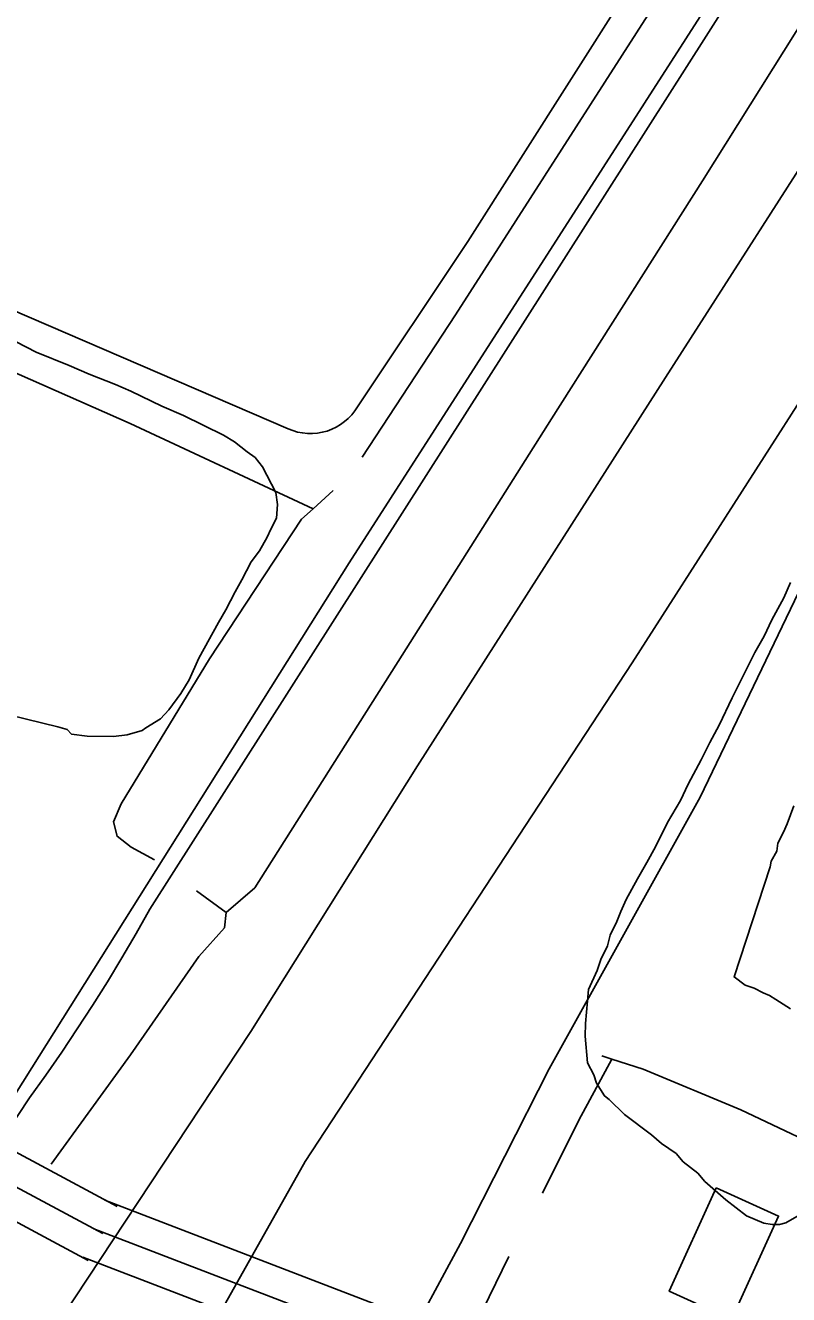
# Model space of a CAD drawing. Extents: x 3297735 to 3335592, y 670436 to 695807.
# Drawn here: x 3307370 to 3307745, y 684124 to 684747 of the extents above; entities that cross this region are included whole.
import ezdxf

# ---------------------------------------------------------------- set-up
doc = ezdxf.new("R2010")
doc.units = 0
for name, color, linetype in [('V-BLDG-OTLN', 7, 'Continuous'), ('V-DTCH-CNTR', 7, 'Continuous'), ('V-RAIL-TRAK', 7, 'Continuous'), ('V-ROAD-CNTR', 7, 'Continuous'), ('V-SITE-VEGE', 7, 'Continuous'), ('V-TOPO-SHOR', 7, 'Continuous')]:
    doc.layers.add(name, color=color, linetype=linetype)

msp = doc.modelspace()

# ---------------------------------------------------------------- linework, layer by layer
at = {"layer": 'V-BLDG-OTLN'}
msp.add_lwpolyline([(3307709.03, 684176.72), (3307685.99, 684126.02), (3307716.52, 684112.15), (3307739.56, 684162.85)], close=True, dxfattribs=at)
at = {"layer": 'V-DTCH-CNTR'}
msp.add_lwpolyline([(3306678.89, 684901.4), (3307006.63, 684758.5), (3307299.56, 684634.8), (3307499.14, 684548.8), (3307501.41, 684547.9), (3307503.76, 684547.21), (3307506.16, 684546.74), (3307508.58, 684546.49), (3307511.03, 684546.46), (3307513.46, 684546.66), (3307515.87, 684547.08), (3307518.23, 684547.71), (3307520.52, 684548.56), (3307522.73, 684549.61), (3307524.82, 684550.86), (3307526.8, 684552.3), (3307528.64, 684553.91), (3307530.32, 684555.68), (3307531.83, 684557.6), (3307587.22, 684640.62), (3307714.94, 684841.4), (3307829.42, 685026.71), (3307972.19, 685249.02), (3308082.2, 685423.96)], dxfattribs=at)
at = {"layer": 'V-RAIL-TRAK'}
for points in [[(3307431.39, 684313.24), (3307556.21, 684509.21), (3307744.35, 684804.49), (3307921.62, 685082.18), (3308109.78, 685379.23), (3308378.4, 685799.28), (3308581.46, 686117.98)], [(3307342.33, 684174.84), (3307350.12, 684187.19), (3307361.14, 684204.08), (3307372.34, 684220.84), (3307380.32, 684232), (3307388.12, 684243.28), (3307395.77, 684254.67), (3307403.24, 684266.17), (3307410.54, 684277.78), (3307417.66, 684289.5), (3307424.61, 684301.32), (3307431.39, 684313.24)]]:
    msp.add_lwpolyline(points, dxfattribs=at)
at = {"layer": 'V-ROAD-CNTR'}
for points in [[(3307408.22, 684154.36), (3307297.54, 684213.67), (3306973.22, 684342.3), (3306590.83, 684512.79), (3306153.22, 684698.26), (3305848.97, 684834.14), (3305429.21, 685019.88), (3305065.73, 685180.67), (3304903.35, 685258.88), (3304500.5, 685415.98), (3304280.27, 685518.77), (3304270.55, 685534.67), (3304263.32, 685546.5), (3304255.61, 685563.93), (3304258.74, 685582.97), (3304268.35, 685612.17), (3304386.99, 685867.09)], [(3307415.3, 684167.58), (3307303.87, 684227.3), (3306979.04, 684356.13), (3306596.81, 684526.55), (3306159.2, 684712.01), (3305855.07, 684847.84), (3305435.28, 685033.59), (3305072.02, 685194.29), (3304909.34, 685272.64), (3304506.4, 685429.78), (3304290.71, 685530.45), (3304283.34, 685542.5), (3304276.63, 685553.47), (3304271.14, 685565.91), (3304273.35, 685579.39), (3304282.32, 685606.65), (3304394.64, 685847.98)], [(3307401.13, 684141.13), (3307291.21, 684200.05), (3306967.4, 684328.47), (3306584.85, 684499.04), (3306147.23, 684684.5), (3305842.88, 684820.43), (3305423.14, 685006.16), (3305059.44, 685167.05), (3304897.36, 685245.11), (3304494.59, 685402.18), (3304269.83, 685507.09), (3304257.75, 685526.85), (3304248.85, 685541.4)], [(3306814.19, 683347.98), (3307001.23, 683642.45), (3307219.6, 683988.55), (3307365.52, 684222.75), (3307529.12, 684483.11), (3307756.32, 684836.98), (3307989.69, 685203.47), (3308196.33, 685525.28)], [(3308257.24, 685475.4), (3308056.16, 685159.95), (3307860.96, 684849.85), (3307684.09, 684574.01), (3307562.48, 684383.61), (3307480.85, 684253.39), (3307363.97, 684076.51), (3307247, 683899.29), (3307169.53, 683773.38), (3307052.44, 683589.59), (3306935.72, 683397.47), (3306821.52, 683219.58)], [(3308374.14, 685384.16), (3308315.88, 685291.56), (3308221.57, 685144.42), (3308134.24, 685013.38), (3308037, 684875.38), (3307977.48, 684793.52), (3307880.55, 684665.16), (3307812.52, 684573.08), (3307753.43, 684477.01), (3307701.18, 684368.3), (3307627.05, 684234.98), (3307583.69, 684149.41), (3307525.09, 684040.95), (3307390.41, 683836.66), (3307221.64, 683579.93), (3307075.86, 683344.05), (3306969.52, 683182.78), (3306796.78, 682899.7)], [(3306824.47, 683104.14), (3306933.16, 683263.02), (3307017.52, 683402.29), (3307080.98, 683508.12), (3307222.3, 683735.36), (3307334.53, 683911.17), (3307449.31, 684086.17), (3307507.44, 684189.62), (3307667.75, 684434.09), (3307767.57, 684589.6), (3307879.24, 684760.04), (3308015.17, 684980.16), (3308174.91, 685226.05), (3308263.49, 685367.6)], [(3308894.56, 683528.55), (3308866.82, 683539.75), (3308601.85, 683652.2), (3308338.86, 683766.73), (3308097.17, 683877.77), (3307893.82, 683972.35), (3307693.66, 684052.13), (3307604.72, 684095.59), (3307409.3, 684170.66)], [(3309959.98, 683051.25), (3309565.71, 683223.42), (3309383.33, 683300.04), (3309182.45, 683393.39), (3308939.9, 683494.05), (3308861.08, 683525.89), (3308595.92, 683638.42), (3308332.73, 683753.03), (3308090.87, 683864.15), (3307887.87, 683958.57), (3307687.58, 684038.4), (3307598.72, 684081.83), (3307403.92, 684156.66)], [(3309953.98, 683037.51), (3309559.8, 683209.64), (3309377.26, 683286.32), (3309176.42, 683379.66), (3308934.22, 683480.17), (3308855.34, 683512.03), (3308590, 683624.63), (3308326.61, 683739.34), (3308084.58, 683850.54), (3307881.93, 683944.79), (3307681.5, 684024.68), (3307592.73, 684068.06), (3307398.54, 684142.66)]]:
    msp.add_lwpolyline(points, dxfattribs=at)
at = {"layer": 'V-SITE-VEGE'}
for points in [[(3307365.86, 684591.35), (3307375.65, 684586.29), (3307391.71, 684579.81), (3307401.52, 684575.65), (3307414.46, 684570.54), (3307422.04, 684567.31), (3307437.18, 684559.94), (3307447.89, 684555.31), (3307467.48, 684545.65), (3307472.82, 684542.44), (3307479.04, 684537.43), (3307483.04, 684534.68), (3307486.56, 684530.15), (3307493.12, 684517.51), (3307493.94, 684511.68), (3307493.41, 684504.96), (3307490.65, 684499.61), (3307488.8, 684495.6), (3307485.13, 684488.92), (3307481.03, 684483.6), (3307476.43, 684474.69), (3307473.21, 684468.9), (3307468.62, 684460), (3307464.95, 684453.77), (3307455.31, 684436.41), (3307450.68, 684425.71), (3307446.56, 684419.03), (3307440.63, 684411.04), (3307436.54, 684406.61), (3307429.31, 684402.22), (3307427.5, 684400.9), (3307420.29, 684398.75), (3307413.56, 684397.94), (3307400.56, 684398.11), (3307392.95, 684399.11), (3307390.74, 684401.38), (3307386.27, 684402.78), (3307339.35, 684414.15)], [(3307755.33, 684166.65), (3307743.14, 684159.63), (3307739.98, 684158.77), (3307736.4, 684158.82), (3307732.37, 684159.32), (3307723.9, 684163.02), (3307713.69, 684170.77), (3307703.5, 684179.87), (3307699.96, 684183.95), (3307692.86, 684189.42), (3307689.33, 684193.5), (3307682.22, 684198.53), (3307677.34, 684202.63), (3307664.02, 684212.66), (3307656.49, 684219.94), (3307654.27, 684221.76), (3307650.32, 684228.08), (3307649.03, 684232.14), (3307645.96, 684238.01), (3307644.79, 684251.02), (3307644.87, 684257.3), (3307646.43, 684273.87), (3307650.59, 684283.23), (3307652.45, 684288.58), (3307655.68, 684295.27), (3307657.09, 684300.63), (3307660.32, 684307.31), (3307662.17, 684312.22), (3307664.94, 684318.02), (3307670.45, 684328.25), (3307675.04, 684336.26), (3307679.17, 684343.83), (3307685.16, 684355.86), (3307691.57, 684366.54), (3307695.26, 684374.56), (3307701.7, 684386.58), (3307705.84, 684395.04), (3307710.43, 684403.5), (3307716.89, 684416.87), (3307727.94, 684439.15), (3307732.52, 684447.15), (3307736.21, 684455.18), (3307742.18, 684465.86), (3307745.42, 684473.44)], [(3307747.14, 684364.02), (3307743.88, 684355.1), (3307742.04, 684351.09), (3307739.27, 684345.74), (3307738.77, 684341.71), (3307736.02, 684336.82), (3307735.54, 684334.13), (3307717.8, 684280.11), (3307723.13, 684276.01), (3307727.59, 684274.6), (3307732.04, 684272.31), (3307735.17, 684270.92), (3307738.28, 684269.09), (3307745.39, 684264.51)]]:
    msp.add_lwpolyline(points, dxfattribs=at)
at = {"layer": 'V-TOPO-SHOR'}
for p, q in [((3307511.33, 684509.54), (3307521.21, 684518.47)), ((3307468.72, 684311.62), (3307454.16, 684322.38)), ((3307482.84, 684323.77), (3307468.72, 684311.62)), ((3307657.8, 684239.84), (3307652.96, 684241.41)), ((3307585.05, 684097.39), (3307607.42, 684143.1))]:
    msp.add_line(p, q, dxfattribs=at)
for points in [[(3307511.33, 684509.54), (3307421.62, 684551.4), (3307231.61, 684635.27), (3307027.52, 684725.51), (3306854.17, 684798.54), (3306607.81, 684903.48), (3306396.69, 684997.35), (3306219.84, 685073.08), (3306019.26, 685161.51), (3305807.21, 685251.85), (3305738.84, 685281.79)], [(3307535.49, 684534.84), (3307581.16, 684604.73), (3307676.88, 684753.9), (3307755.48, 684879.39), (3307857.51, 685037.32)], [(3307794.32, 684804.57), (3307787.21, 684802.01), (3307765.58, 684771.32), (3307702.33, 684670.4), (3307628.27, 684553.69), (3307555.1, 684437.85), (3307482.84, 684323.77)], [(3307433.62, 684337.55), (3307422.24, 684343.65), (3307415.24, 684349.05), (3307413.56, 684356.15), (3307417.21, 684364.95), (3307460.6, 684436.05), (3307505.73, 684504.47), (3307511.33, 684509.54)], [(3307382.94, 684188.28), (3307421.81, 684241.94), (3307455.27, 684290.1), (3307468, 684304.22), (3307468.72, 684311.62)], [(3307623.87, 684174.17), (3307641.71, 684209.88), (3307657.8, 684239.84)], [(3307916.34, 684126.99), (3307773.58, 684190.15), (3307721.1, 684214.95), (3307673.28, 684234.82), (3307657.8, 684239.84)]]:
    msp.add_lwpolyline(points, dxfattribs=at)

doc.saveas('drawing.dxf')
